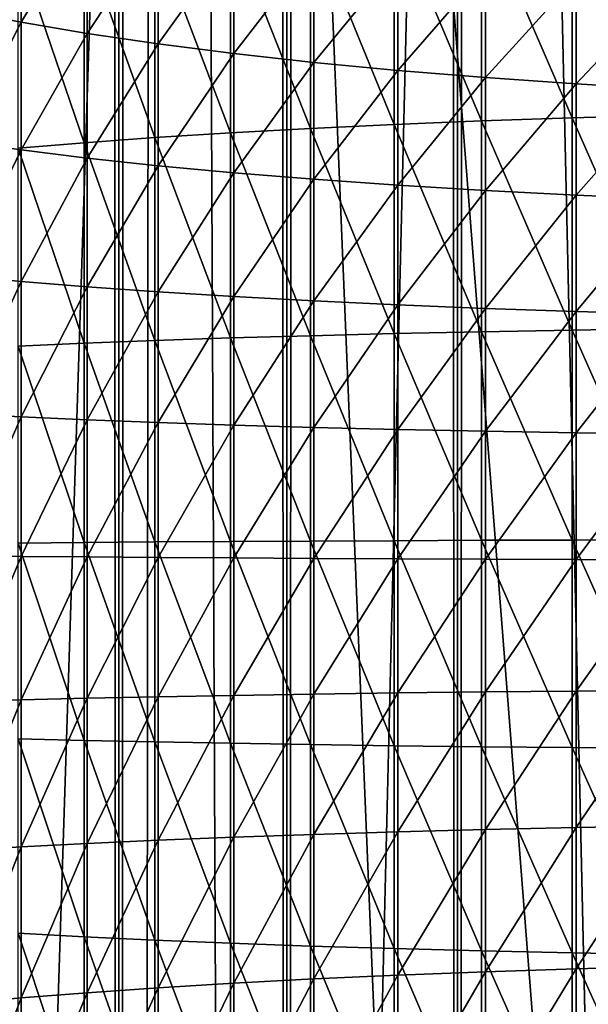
# Model space of a CAD drawing. Header units: millimetres. Extents: x -46 to 46, y -9 to 3208.
# Tile 280 of 401: x -2.71 to -1.36, y 35.48 to 37.83. Entities that reach past the tile are written whole.
import ezdxf

# ---------------------------------------------------------------- set-up
doc = ezdxf.new("R2010")
doc.units = ezdxf.units.MM
doc.header["$LTSCALE"] = 65.185185
for name, color, linetype in [('18', 7, 'CONTINUOUS'), ('28', 7, 'CONTINUOUS'), ('30', 7, 'CONTINUOUS'), ('31', 7, 'CONTINUOUS'), ('32', 7, 'CONTINUOUS'), ('33', 7, 'CONTINUOUS')]:
    doc.layers.add(name, color=color, linetype=linetype)

msp = doc.modelspace()

# ---------------------------------------------------------------- linework, layer by layer
at = {"layer": '18', "color": 7, "linetype": 'CONTINUOUS'}
for points in [[(-2.8701, 11.3, 64.9291), (-2.4771, 11.3, 65.0791), (-2.8701, 1111.3, 64.9291), (-2.8701, 11.3, 64.9291)], [(-2.8701, 1111.3, 64.9291), (-2.4771, 11.3, 65.0791), (-2.4771, 1111.3, 65.0791), (-2.8701, 1111.3, 64.9291)], [(-2.4771, 11.3, 50.9209), (-2.8701, 11.3, 51.0709), (-2.4771, 1111.3, 50.9209), (-2.4771, 11.3, 50.9209)], [(-2.4771, 1111.3, 50.9209), (-2.8701, 11.3, 51.0709), (-2.8701, 1111.3, 51.0709), (-2.4771, 1111.3, 50.9209)], [(-2.4771, 11.3, 65.0791), (-2.0763, 11.3, 65.2069), (-2.4771, 1111.3, 65.0791), (-2.4771, 11.3, 65.0791)], [(-2.4771, 1111.3, 65.0791), (-2.0763, 11.3, 65.2069), (-2.0763, 1111.3, 65.2069), (-2.4771, 1111.3, 65.0791)], [(-2.0763, 11.3, 50.7931), (-2.4771, 11.3, 50.9209), (-2.0763, 1111.3, 50.7931), (-2.0763, 11.3, 50.7931)], [(-2.0763, 1111.3, 50.7931), (-2.4771, 11.3, 50.9209), (-2.4771, 1111.3, 50.9209), (-2.0763, 1111.3, 50.7931)], [(-2.0763, 11.3, 65.2069), (-1.6689, 11.3, 65.312), (-2.0763, 1111.3, 65.2069), (-2.0763, 11.3, 65.2069)], [(-2.0763, 1111.3, 65.2069), (-1.6689, 11.3, 65.312), (-1.6689, 1111.3, 65.312), (-2.0763, 1111.3, 65.2069)], [(-1.6689, 11.3, 50.688), (-2.0763, 11.3, 50.7931), (-1.6689, 1111.3, 50.688), (-1.6689, 11.3, 50.688)], [(-1.6689, 1111.3, 50.688), (-2.0763, 11.3, 50.7931), (-2.0763, 1111.3, 50.7931), (-1.6689, 1111.3, 50.688)], [(-1.6689, 11.3, 65.312), (-1.2563, 11.3, 65.394), (-1.6689, 1111.3, 65.312), (-1.6689, 11.3, 65.312)], [(-1.6689, 1111.3, 65.312), (-1.2563, 11.3, 65.394), (-1.2563, 1111.3, 65.394), (-1.6689, 1111.3, 65.312)], [(-1.2563, 11.3, 50.606), (-1.6689, 11.3, 50.688), (-1.2563, 1111.3, 50.606), (-1.2563, 11.3, 50.606)], [(-1.2563, 1111.3, 50.606), (-1.6689, 11.3, 50.688), (-1.6689, 1111.3, 50.688), (-1.2563, 1111.3, 50.606)]]:
    msp.add_3dface(points, dxfattribs=at)
at = {"layer": '28', "color": 7, "linetype": 'CONTINUOUS'}
for points in [[(-2.7102, 38.1173, 59.126), (-2.8552, 37.8499, 58.8875), (-2.7102, 37.8219, 59.0757), (-2.7102, 38.1173, 59.126)], [(-2.7102, 38.1173, 59.126), (-2.7102, 37.8219, 59.0757), (-2.5526, 38.0833, 59.3028), (-2.7102, 38.1173, 59.126)], [(-1.3955, 38.1054, 53.6439), (-1.3955, 37.5936, 53.5977), (-1.6115, 38.0942, 53.7462), (-1.3955, 38.1054, 53.6439)], [(-1.173, 38.1149, 53.5566), (-1.173, 37.6, 53.5101), (-1.3955, 38.1054, 53.6439), (-1.173, 38.1149, 53.5566)], [(-1.3955, 38.1054, 53.6439), (-1.173, 37.6, 53.5101), (-1.3955, 37.5936, 53.5977), (-1.3955, 38.1054, 53.6439)], [(-2.5526, 38.0833, 59.3028), (-2.7102, 37.8219, 59.0757), (-2.5526, 37.7953, 59.2537), (-2.5526, 38.0833, 59.3028)], [(-2.5526, 38.0833, 59.3028), (-2.5526, 37.7953, 59.2537), (-2.3831, 38.0514, 59.4685), (-2.5526, 38.0833, 59.3028)], [(-1.82, 38.0815, 53.8628), (-1.82, 37.5778, 53.8173), (-2.02, 38.0673, 53.9934), (-1.82, 38.0815, 53.8628)], [(-1.6115, 38.0942, 53.7462), (-1.6115, 37.5862, 53.7002), (-1.82, 38.0815, 53.8628), (-1.6115, 38.0942, 53.7462)], [(-1.82, 38.0815, 53.8628), (-1.6115, 37.5862, 53.7002), (-1.82, 37.5778, 53.8173), (-1.82, 38.0815, 53.8628)], [(-1.6115, 38.0942, 53.7462), (-1.3955, 37.5936, 53.5977), (-1.6115, 37.5862, 53.7002), (-1.6115, 38.0942, 53.7462)], [(-2.02, 38.0673, 53.9934), (-2.02, 37.5684, 53.9482), (-2.2105, 38.0516, 54.1372), (-2.02, 38.0673, 53.9934)], [(-2.02, 38.0673, 53.9934), (-1.82, 37.5778, 53.8173), (-2.02, 37.5684, 53.9482), (-2.02, 38.0673, 53.9934)], [(-2.3907, 38.0345, 54.2936), (-2.3907, 37.5466, 54.2495), (-2.5597, 38.0162, 54.4619), (-2.3907, 38.0345, 54.2936)], [(-2.3831, 38.0514, 59.4685), (-2.5526, 37.7953, 59.2537), (-2.383, 37.7704, 59.4206), (-2.3831, 38.0514, 59.4685)], [(-2.2105, 38.0516, 54.1372), (-2.2105, 37.5579, 54.0925), (-2.3907, 38.0345, 54.2936), (-2.2105, 38.0516, 54.1372)], [(-2.3907, 38.0345, 54.2936), (-2.2105, 37.5579, 54.0925), (-2.3907, 37.5466, 54.2495), (-2.3907, 38.0345, 54.2936)], [(-2.3831, 38.0514, 59.4685), (-2.383, 37.7704, 59.4206), (-2.2024, 38.0218, 59.6225), (-2.3831, 38.0514, 59.4685)], [(-2.2105, 38.0516, 54.1372), (-2.02, 37.5684, 53.9482), (-2.2105, 37.5579, 54.0925), (-2.2105, 38.0516, 54.1372)], [(-2.5597, 38.0162, 54.4619), (-2.5598, 37.5344, 54.4183), (-2.7168, 37.9966, 54.6412), (-2.5597, 38.0162, 54.4619)], [(-2.5597, 38.0162, 54.4619), (-2.3907, 37.5466, 54.2495), (-2.5598, 37.5344, 54.4183), (-2.5597, 38.0162, 54.4619)], [(-2.2024, 38.0218, 59.6225), (-2.383, 37.7704, 59.4206), (-2.2023, 37.7473, 59.5757), (-2.2024, 38.0218, 59.6225)], [(-2.2024, 38.0218, 59.6225), (-2.2023, 37.7473, 59.5757), (-2.0114, 37.9946, 59.764), (-2.2024, 38.0218, 59.6225)], [(-2.7168, 37.9966, 54.6412), (-2.5598, 37.5344, 54.4183), (-2.7169, 37.5215, 54.5983), (-2.7168, 37.9966, 54.6412)], [(-2.0114, 37.9946, 59.764), (-2.2023, 37.7473, 59.5757), (-2.0114, 37.7261, 59.7182), (-2.0114, 37.9946, 59.764)], [(-2.0114, 37.9946, 59.764), (-2.0114, 37.7261, 59.7182), (-1.811, 37.9699, 59.8923), (-2.0114, 37.9946, 59.764)], [(-1.811, 37.9699, 59.8923), (-2.0114, 37.7261, 59.7182), (-1.811, 37.7068, 59.8475), (-1.811, 37.9699, 59.8923)], [(-1.811, 37.9699, 59.8923), (-1.811, 37.7068, 59.8475), (-1.6022, 37.9478, 60.0069), (-1.811, 37.9699, 59.8923)], [(-1.6022, 37.9478, 60.0069), (-1.811, 37.7068, 59.8475), (-1.6022, 37.6896, 59.963), (-1.6022, 37.9478, 60.0069)], [(-1.6022, 37.9478, 60.0069), (-1.6022, 37.6896, 59.963), (-1.3859, 37.9285, 60.1073), (-1.6022, 37.9478, 60.0069)], [(-1.3859, 37.9285, 60.1073), (-1.6022, 37.6896, 59.963), (-1.3859, 37.6745, 60.064), (-1.3859, 37.9285, 60.1073)], [(-1.3859, 37.9285, 60.1073), (-1.3859, 37.6745, 60.064), (-1.1631, 37.9121, 60.1929), (-1.3859, 37.9285, 60.1073)], [(-1.1631, 37.9121, 60.1929), (-1.3859, 37.6745, 60.064), (-1.1631, 37.6617, 60.1502), (-1.1631, 37.9121, 60.1929)], [(-2.8552, 37.8499, 58.8875), (-2.8551, 37.538, 58.8473), (-2.7102, 37.8219, 59.0757), (-2.8552, 37.8499, 58.8875)], [(-2.7102, 37.8219, 59.0757), (-2.8551, 37.538, 58.8473), (-2.7102, 37.5173, 59.0365), (-2.7102, 37.8219, 59.0757)], [(-2.7102, 37.8219, 59.0757), (-2.7102, 37.5173, 59.0365), (-2.5526, 37.7953, 59.2537), (-2.7102, 37.8219, 59.0757)], [(-2.5526, 37.7953, 59.2537), (-2.7102, 37.5173, 59.0365), (-2.5526, 37.4978, 59.2154), (-2.5526, 37.7953, 59.2537)], [(-2.5526, 37.7953, 59.2537), (-2.5526, 37.4978, 59.2154), (-2.383, 37.7704, 59.4206), (-2.5526, 37.7953, 59.2537)], [(-2.383, 37.7704, 59.4206), (-2.5526, 37.4978, 59.2154), (-2.383, 37.4795, 59.3832), (-2.383, 37.7704, 59.4206)], [(-2.383, 37.7704, 59.4206), (-2.383, 37.4795, 59.3832), (-2.2023, 37.7473, 59.5757), (-2.383, 37.7704, 59.4206)], [(-2.2023, 37.7473, 59.5757), (-2.383, 37.4795, 59.3832), (-2.2023, 37.4625, 59.5391), (-2.2023, 37.7473, 59.5757)], [(-2.2023, 37.7473, 59.5757), (-2.2023, 37.4625, 59.5391), (-2.0114, 37.7261, 59.7182), (-2.2023, 37.7473, 59.5757)], [(-2.0114, 37.7261, 59.7182), (-2.2023, 37.4625, 59.5391), (-2.0114, 37.4469, 59.6823), (-2.0114, 37.7261, 59.7182)], [(-2.0114, 37.7261, 59.7182), (-2.0114, 37.4469, 59.6823), (-1.811, 37.7068, 59.8475), (-2.0114, 37.7261, 59.7182)], [(-1.811, 37.7068, 59.8475), (-2.0114, 37.4469, 59.6823), (-1.811, 37.4327, 59.8122), (-1.811, 37.7068, 59.8475)], [(-1.811, 37.7068, 59.8475), (-1.811, 37.4327, 59.8122), (-1.6022, 37.6896, 59.963), (-1.811, 37.7068, 59.8475)], [(-1.6022, 37.6896, 59.963), (-1.811, 37.4327, 59.8122), (-1.6022, 37.4201, 59.9283), (-1.6022, 37.6896, 59.963)], [(-1.6022, 37.6896, 59.963), (-1.6022, 37.4201, 59.9283), (-1.3859, 37.6745, 60.064), (-1.6022, 37.6896, 59.963)], [(-1.3859, 37.6745, 60.064), (-1.6022, 37.4201, 59.9283), (-1.3859, 37.409, 60.0298), (-1.3859, 37.6745, 60.064)], [(-1.3859, 37.6745, 60.064), (-1.3859, 37.409, 60.0298), (-1.1631, 37.6617, 60.1502), (-1.3859, 37.6745, 60.064)], [(-1.1631, 37.6617, 60.1502), (-1.3859, 37.409, 60.0298), (-1.1631, 37.3996, 60.1165), (-1.1631, 37.6617, 60.1502)], [(-1.3955, 37.5936, 53.5977), (-1.3955, 37.087, 53.5698), (-1.6115, 37.5862, 53.7002), (-1.3955, 37.5936, 53.5977)], [(-1.173, 37.6, 53.5101), (-1.173, 37.0904, 53.4821), (-1.3955, 37.5936, 53.5977), (-1.173, 37.6, 53.5101)], [(-1.3955, 37.5936, 53.5977), (-1.173, 37.0904, 53.4821), (-1.3955, 37.087, 53.5698), (-1.3955, 37.5936, 53.5977)], [(-2.02, 37.5684, 53.9482), (-2.02, 37.0736, 53.921), (-2.2105, 37.5579, 54.0925), (-2.02, 37.5684, 53.9482)], [(-1.82, 37.5778, 53.8173), (-1.82, 37.0786, 53.7898), (-2.02, 37.5684, 53.9482), (-1.82, 37.5778, 53.8173)], [(-2.02, 37.5684, 53.9482), (-1.82, 37.0786, 53.7898), (-2.02, 37.0736, 53.921), (-2.02, 37.5684, 53.9482)], [(-1.6115, 37.5862, 53.7002), (-1.6115, 37.0831, 53.6726), (-1.82, 37.5778, 53.8173), (-1.6115, 37.5862, 53.7002)], [(-1.82, 37.5778, 53.8173), (-1.6115, 37.0831, 53.6726), (-1.82, 37.0786, 53.7898), (-1.82, 37.5778, 53.8173)], [(-1.6115, 37.5862, 53.7002), (-1.3955, 37.087, 53.5698), (-1.6115, 37.0831, 53.6726), (-1.6115, 37.5862, 53.7002)], [(-2.3907, 37.5466, 54.2495), (-2.3907, 37.0621, 54.2228), (-2.5598, 37.5344, 54.4183), (-2.3907, 37.5466, 54.2495)], [(-2.2105, 37.5579, 54.0925), (-2.2105, 37.0681, 54.0656), (-2.3907, 37.5466, 54.2495), (-2.2105, 37.5579, 54.0925)], [(-2.3907, 37.5466, 54.2495), (-2.2105, 37.0681, 54.0656), (-2.3907, 37.0621, 54.2228), (-2.3907, 37.5466, 54.2495)], [(-2.2105, 37.5579, 54.0925), (-2.02, 37.0736, 53.921), (-2.2105, 37.0681, 54.0656), (-2.2105, 37.5579, 54.0925)], [(-2.8551, 37.538, 58.8473), (-2.8552, 37.217, 58.8184), (-2.7102, 37.5173, 59.0365), (-2.8551, 37.538, 58.8473)], [(-2.7102, 37.5173, 59.0365), (-2.8552, 37.217, 58.8184), (-2.7102, 37.2033, 59.0082), (-2.7102, 37.5173, 59.0365)], [(-2.5598, 37.5344, 54.4183), (-2.5598, 37.0556, 54.392), (-2.7169, 37.5215, 54.5983), (-2.5598, 37.5344, 54.4183)], [(-2.7169, 37.5215, 54.5983), (-2.5598, 37.0556, 54.392), (-2.7169, 37.0487, 54.5723), (-2.7169, 37.5215, 54.5983)], [(-2.7102, 37.5173, 59.0365), (-2.7102, 37.2033, 59.0082), (-2.5526, 37.4978, 59.2154), (-2.7102, 37.5173, 59.0365)], [(-2.5598, 37.5344, 54.4183), (-2.3907, 37.0621, 54.2228), (-2.5598, 37.0556, 54.392), (-2.5598, 37.5344, 54.4183)], [(-2.5526, 37.4978, 59.2154), (-2.7102, 37.2033, 59.0082), (-2.5526, 37.1903, 59.1877), (-2.5526, 37.4978, 59.2154)], [(-2.5526, 37.4978, 59.2154), (-2.5526, 37.1903, 59.1877), (-2.383, 37.4795, 59.3832), (-2.5526, 37.4978, 59.2154)], [(-2.383, 37.4795, 59.3832), (-2.5526, 37.1903, 59.1877), (-2.383, 37.1782, 59.356), (-2.383, 37.4795, 59.3832)], [(-2.383, 37.4795, 59.3832), (-2.383, 37.1782, 59.356), (-2.2023, 37.4625, 59.5391), (-2.383, 37.4795, 59.3832)], [(-2.2023, 37.4625, 59.5391), (-2.383, 37.1782, 59.356), (-2.2024, 37.1669, 59.5124), (-2.2023, 37.4625, 59.5391)], [(-2.2023, 37.4625, 59.5391), (-2.2024, 37.1669, 59.5124), (-2.0114, 37.4469, 59.6823), (-2.2023, 37.4625, 59.5391)], [(-2.0114, 37.4469, 59.6823), (-2.2024, 37.1669, 59.5124), (-2.0114, 37.1565, 59.6561), (-2.0114, 37.4469, 59.6823)], [(-2.0114, 37.4469, 59.6823), (-2.0114, 37.1565, 59.6561), (-1.811, 37.4327, 59.8122), (-2.0114, 37.4469, 59.6823)], [(-1.811, 37.4327, 59.8122), (-2.0114, 37.1565, 59.6561), (-1.811, 37.1471, 59.7865), (-1.811, 37.4327, 59.8122)], [(-1.811, 37.4327, 59.8122), (-1.811, 37.1471, 59.7865), (-1.6022, 37.4201, 59.9283), (-1.811, 37.4327, 59.8122)], [(-1.6022, 37.4201, 59.9283), (-1.811, 37.1471, 59.7865), (-1.6022, 37.1387, 59.9029), (-1.6022, 37.4201, 59.9283)], [(-1.6022, 37.4201, 59.9283), (-1.6022, 37.1387, 59.9029), (-1.3859, 37.409, 60.0298), (-1.6022, 37.4201, 59.9283)], [(-1.3859, 37.409, 60.0298), (-1.6022, 37.1387, 59.9029), (-1.3859, 37.1314, 60.0048), (-1.3859, 37.409, 60.0298)], [(-1.3859, 37.409, 60.0298), (-1.3859, 37.1314, 60.0048), (-1.1631, 37.3996, 60.1165), (-1.3859, 37.409, 60.0298)], [(-1.1631, 37.3996, 60.1165), (-1.3859, 37.1314, 60.0048), (-1.1631, 37.1251, 60.0918), (-1.1631, 37.3996, 60.1165)], [(-2.8552, 37.217, 58.8184), (-2.8552, 36.8869, 58.8003), (-2.7102, 37.2033, 59.0082), (-2.8552, 37.217, 58.8184)], [(-2.7102, 37.2033, 59.0082), (-2.8552, 36.8869, 58.8003), (-2.7102, 36.8797, 58.9904), (-2.7102, 37.2033, 59.0082)], [(-2.7102, 37.2033, 59.0082), (-2.7102, 36.8797, 58.9904), (-2.5526, 37.1903, 59.1877), (-2.7102, 37.2033, 59.0082)], [(-2.5526, 37.1903, 59.1877), (-2.7102, 36.8797, 58.9904), (-2.5526, 36.8728, 59.1703), (-2.5526, 37.1903, 59.1877)], [(-2.5526, 37.1903, 59.1877), (-2.5526, 36.8728, 59.1703), (-2.383, 37.1782, 59.356), (-2.5526, 37.1903, 59.1877)], [(-2.383, 37.1782, 59.356), (-2.5526, 36.8728, 59.1703), (-2.383, 36.8663, 59.3389), (-2.383, 37.1782, 59.356)], [(-2.383, 37.1782, 59.356), (-2.383, 36.8663, 59.3389), (-2.2024, 37.1669, 59.5124), (-2.383, 37.1782, 59.356)], [(-2.2024, 37.1669, 59.5124), (-2.383, 36.8663, 59.3389), (-2.2024, 36.8603, 59.4956), (-2.2024, 37.1669, 59.5124)], [(-2.2024, 37.1669, 59.5124), (-2.2024, 36.8603, 59.4956), (-2.0114, 37.1565, 59.6561), (-2.2024, 37.1669, 59.5124)], [(-2.0114, 37.1565, 59.6561), (-2.2024, 36.8603, 59.4956), (-2.0114, 36.8548, 59.6396), (-2.0114, 37.1565, 59.6561)], [(-2.0114, 37.1565, 59.6561), (-2.0114, 36.8548, 59.6396), (-1.811, 37.1471, 59.7865), (-2.0114, 37.1565, 59.6561)], [(-1.811, 37.1471, 59.7865), (-2.0114, 36.8548, 59.6396), (-1.811, 36.8498, 59.7702), (-1.811, 37.1471, 59.7865)], [(-1.811, 37.1471, 59.7865), (-1.811, 36.8498, 59.7702), (-1.6022, 37.1387, 59.9029), (-1.811, 37.1471, 59.7865)], [(-1.6022, 37.1387, 59.9029), (-1.811, 36.8498, 59.7702), (-1.6022, 36.8454, 59.8868), (-1.6022, 37.1387, 59.9029)], [(-1.6022, 37.1387, 59.9029), (-1.6022, 36.8454, 59.8868), (-1.3859, 37.1314, 60.0048), (-1.6022, 37.1387, 59.9029)], [(-1.3859, 37.1314, 60.0048), (-1.6022, 36.8454, 59.8868), (-1.3859, 36.8415, 59.9889), (-1.3859, 37.1314, 60.0048)], [(-1.3859, 37.1314, 60.0048), (-1.3859, 36.8415, 59.9889), (-1.1631, 37.1251, 60.0918), (-1.3859, 37.1314, 60.0048)], [(-1.1631, 37.1251, 60.0918), (-1.3859, 36.8415, 59.9889), (-1.1631, 36.8381, 60.076), (-1.1631, 37.1251, 60.0918)], [(-2.02, 37.0736, 53.921), (-2.02, 36.5833, 53.91), (-2.2105, 37.0681, 54.0656), (-2.02, 37.0736, 53.921)], [(-1.82, 37.0786, 53.7898), (-1.82, 36.5842, 53.7787), (-2.02, 37.0736, 53.921), (-1.82, 37.0786, 53.7898)], [(-2.02, 37.0736, 53.921), (-1.82, 36.5842, 53.7787), (-2.02, 36.5833, 53.91), (-2.02, 37.0736, 53.921)], [(-1.6115, 37.0831, 53.6726), (-1.6115, 36.5851, 53.6614), (-1.82, 37.0786, 53.7898), (-1.6115, 37.0831, 53.6726)], [(-1.82, 37.0786, 53.7898), (-1.6115, 36.5851, 53.6614), (-1.82, 36.5842, 53.7787), (-1.82, 37.0786, 53.7898)], [(-1.3955, 37.087, 53.5698), (-1.3955, 36.5858, 53.5586), (-1.6115, 37.0831, 53.6726), (-1.3955, 37.087, 53.5698)], [(-1.6115, 37.0831, 53.6726), (-1.3955, 36.5858, 53.5586), (-1.6115, 36.5851, 53.6614), (-1.6115, 37.0831, 53.6726)], [(-1.173, 37.0904, 53.4821), (-1.173, 36.5864, 53.4707), (-1.3955, 37.087, 53.5698), (-1.173, 37.0904, 53.4821)], [(-1.3955, 37.087, 53.5698), (-1.173, 36.5864, 53.4707), (-1.3955, 36.5858, 53.5586), (-1.3955, 37.087, 53.5698)], [(-2.5598, 37.0556, 54.392), (-2.5597, 36.5799, 54.3813), (-2.7169, 37.0487, 54.5723), (-2.5598, 37.0556, 54.392)], [(-2.7169, 37.0487, 54.5723), (-2.5597, 36.5799, 54.3813), (-2.7168, 36.5786, 54.5617), (-2.7169, 37.0487, 54.5723)], [(-2.3907, 37.0621, 54.2228), (-2.3907, 36.5811, 54.212), (-2.5598, 37.0556, 54.392), (-2.3907, 37.0621, 54.2228)], [(-2.5598, 37.0556, 54.392), (-2.3907, 36.5811, 54.212), (-2.5597, 36.5799, 54.3813), (-2.5598, 37.0556, 54.392)], [(-2.2105, 37.0681, 54.0656), (-2.2105, 36.5822, 54.0547), (-2.3907, 37.0621, 54.2228), (-2.2105, 37.0681, 54.0656)], [(-2.3907, 37.0621, 54.2228), (-2.2105, 36.5822, 54.0547), (-2.3907, 36.5811, 54.212), (-2.3907, 37.0621, 54.2228)], [(-2.2105, 37.0681, 54.0656), (-2.02, 36.5833, 53.91), (-2.2105, 36.5822, 54.0547), (-2.2105, 37.0681, 54.0656)], [(-2.8552, 36.8869, 58.8003), (-2.8551, 36.548, 58.7927), (-2.7102, 36.8797, 58.9904), (-2.8552, 36.8869, 58.8003)], [(-2.7102, 36.8797, 58.9904), (-2.8551, 36.548, 58.7927), (-2.7102, 36.5466, 58.983), (-2.7102, 36.8797, 58.9904)], [(-2.7102, 36.8797, 58.9904), (-2.7102, 36.5466, 58.983), (-2.5526, 36.8728, 59.1703), (-2.7102, 36.8797, 58.9904)], [(-2.5526, 36.8728, 59.1703), (-2.7102, 36.5466, 58.983), (-2.5526, 36.5453, 59.1629), (-2.5526, 36.8728, 59.1703)], [(-2.5526, 36.8728, 59.1703), (-2.5526, 36.5453, 59.1629), (-2.383, 36.8663, 59.3389), (-2.5526, 36.8728, 59.1703)], [(-2.383, 36.8663, 59.3389), (-2.5526, 36.5453, 59.1629), (-2.383, 36.5441, 59.3317), (-2.383, 36.8663, 59.3389)], [(-2.383, 36.8663, 59.3389), (-2.383, 36.5441, 59.3317), (-2.2024, 36.8603, 59.4956), (-2.383, 36.8663, 59.3389)], [(-2.2024, 36.8603, 59.4956), (-2.383, 36.5441, 59.3317), (-2.2023, 36.543, 59.4885), (-2.2024, 36.8603, 59.4956)], [(-2.2024, 36.8603, 59.4956), (-2.2023, 36.543, 59.4885), (-2.0114, 36.8548, 59.6396), (-2.2024, 36.8603, 59.4956)], [(-2.0114, 36.8548, 59.6396), (-2.2023, 36.543, 59.4885), (-2.0114, 36.542, 59.6326), (-2.0114, 36.8548, 59.6396)], [(-2.0114, 36.8548, 59.6396), (-2.0114, 36.542, 59.6326), (-1.811, 36.8498, 59.7702), (-2.0114, 36.8548, 59.6396)], [(-1.811, 36.8498, 59.7702), (-2.0114, 36.542, 59.6326), (-1.811, 36.541, 59.7633), (-1.811, 36.8498, 59.7702)], [(-1.811, 36.8498, 59.7702), (-1.811, 36.541, 59.7633), (-1.6022, 36.8454, 59.8868), (-1.811, 36.8498, 59.7702)], [(-1.6022, 36.8454, 59.8868), (-1.811, 36.541, 59.7633), (-1.6022, 36.5402, 59.88), (-1.6022, 36.8454, 59.8868)], [(-1.6022, 36.8454, 59.8868), (-1.6022, 36.5402, 59.88), (-1.3859, 36.8415, 59.9889), (-1.6022, 36.8454, 59.8868)], [(-1.3859, 36.8415, 59.9889), (-1.6022, 36.5402, 59.88), (-1.3859, 36.5394, 59.9821), (-1.3859, 36.8415, 59.9889)], [(-1.3859, 36.8415, 59.9889), (-1.3859, 36.5394, 59.9821), (-1.1631, 36.8381, 60.076), (-1.3859, 36.8415, 59.9889)], [(-1.1631, 36.8381, 60.076), (-1.3859, 36.5394, 59.9821), (-1.1631, 36.5388, 60.0693), (-1.1631, 36.8381, 60.076)], [(-2.5597, 36.5799, 54.3813), (-2.5597, 36.1075, 54.3847), (-2.7168, 36.5786, 54.5617), (-2.5597, 36.5799, 54.3813)], [(-2.7168, 36.5786, 54.5617), (-2.5597, 36.1075, 54.3847), (-2.7168, 36.1112, 54.5651), (-2.7168, 36.5786, 54.5617)], [(-2.3907, 36.5811, 54.212), (-2.3907, 36.1039, 54.2154), (-2.5597, 36.5799, 54.3813), (-2.3907, 36.5811, 54.212)], [(-2.5597, 36.5799, 54.3813), (-2.3907, 36.1039, 54.2154), (-2.5597, 36.1075, 54.3847), (-2.5597, 36.5799, 54.3813)], [(-2.2105, 36.5822, 54.0547), (-2.2105, 36.1006, 54.0581), (-2.3907, 36.5811, 54.212), (-2.2105, 36.5822, 54.0547)], [(-2.3907, 36.5811, 54.212), (-2.2105, 36.1006, 54.0581), (-2.3907, 36.1039, 54.2154), (-2.3907, 36.5811, 54.212)], [(-2.02, 36.5833, 53.91), (-2.02, 36.0975, 53.9135), (-2.2105, 36.5822, 54.0547), (-2.02, 36.5833, 53.91)], [(-2.2105, 36.5822, 54.0547), (-2.02, 36.0975, 53.9135), (-2.2105, 36.1006, 54.0581), (-2.2105, 36.5822, 54.0547)], [(-1.82, 36.5842, 53.7787), (-1.82, 36.0948, 53.7822), (-2.02, 36.5833, 53.91), (-1.82, 36.5842, 53.7787)], [(-2.02, 36.5833, 53.91), (-1.82, 36.0948, 53.7822), (-2.02, 36.0975, 53.9135), (-2.02, 36.5833, 53.91)], [(-1.6115, 36.5851, 53.6614), (-1.6115, 36.0923, 53.6649), (-1.82, 36.5842, 53.7787), (-1.6115, 36.5851, 53.6614)], [(-1.82, 36.5842, 53.7787), (-1.6115, 36.0923, 53.6649), (-1.82, 36.0948, 53.7822), (-1.82, 36.5842, 53.7787)], [(-1.3955, 36.5858, 53.5586), (-1.3955, 36.0901, 53.5621), (-1.6115, 36.5851, 53.6614), (-1.3955, 36.5858, 53.5586)], [(-1.6115, 36.5851, 53.6614), (-1.3955, 36.0901, 53.5621), (-1.6115, 36.0923, 53.6649), (-1.6115, 36.5851, 53.6614)], [(-1.173, 36.5864, 53.4707), (-1.173, 36.0883, 53.4743), (-1.3955, 36.5858, 53.5586), (-1.173, 36.5864, 53.4707)], [(-1.3955, 36.5858, 53.5586), (-1.173, 36.0883, 53.4743), (-1.3955, 36.0901, 53.5621), (-1.3955, 36.5858, 53.5586)], [(-2.8551, 36.548, 58.7927), (-2.8551, 36.2003, 58.7952), (-2.7102, 36.5466, 58.983), (-2.8551, 36.548, 58.7927)], [(-2.7102, 36.5466, 58.983), (-2.8551, 36.2003, 58.7952), (-2.7102, 36.2043, 58.9854), (-2.7102, 36.5466, 58.983)], [(-2.7102, 36.5466, 58.983), (-2.7102, 36.2043, 58.9854), (-2.5526, 36.5453, 59.1629), (-2.7102, 36.5466, 58.983)], [(-2.5526, 36.5453, 59.1629), (-2.7102, 36.2043, 58.9854), (-2.5526, 36.2081, 59.1653), (-2.5526, 36.5453, 59.1629)], [(-2.5526, 36.5453, 59.1629), (-2.5526, 36.2081, 59.1653), (-2.383, 36.5441, 59.3317), (-2.5526, 36.5453, 59.1629)], [(-2.383, 36.5441, 59.3317), (-2.5526, 36.2081, 59.1653), (-2.383, 36.2116, 59.3341), (-2.383, 36.5441, 59.3317)], [(-2.383, 36.5441, 59.3317), (-2.383, 36.2116, 59.3341), (-2.2023, 36.543, 59.4885), (-2.383, 36.5441, 59.3317)], [(-2.2023, 36.543, 59.4885), (-2.383, 36.2116, 59.3341), (-2.2023, 36.2149, 59.4908), (-2.2023, 36.543, 59.4885)], [(-2.2023, 36.543, 59.4885), (-2.2023, 36.2149, 59.4908), (-2.0114, 36.542, 59.6326), (-2.2023, 36.543, 59.4885)], [(-2.0114, 36.542, 59.6326), (-2.2023, 36.2149, 59.4908), (-2.0114, 36.218, 59.6349), (-2.0114, 36.542, 59.6326)], [(-2.0114, 36.542, 59.6326), (-2.0114, 36.218, 59.6349), (-1.811, 36.541, 59.7633), (-2.0114, 36.542, 59.6326)], [(-1.811, 36.541, 59.7633), (-2.0114, 36.218, 59.6349), (-1.811, 36.2207, 59.7656), (-1.811, 36.541, 59.7633)], [(-1.811, 36.541, 59.7633), (-1.811, 36.2207, 59.7656), (-1.6022, 36.5402, 59.88), (-1.811, 36.541, 59.7633)], [(-1.6022, 36.5402, 59.88), (-1.811, 36.2207, 59.7656), (-1.6022, 36.2232, 59.8823), (-1.6022, 36.5402, 59.88)], [(-1.6022, 36.5402, 59.88), (-1.6022, 36.2232, 59.8823), (-1.3859, 36.5394, 59.9821), (-1.6022, 36.5402, 59.88)], [(-1.3859, 36.5394, 59.9821), (-1.6022, 36.2232, 59.8823), (-1.3859, 36.2253, 59.9844), (-1.3859, 36.5394, 59.9821)], [(-1.3859, 36.5394, 59.9821), (-1.3859, 36.2253, 59.9844), (-1.1631, 36.5388, 60.0693), (-1.3859, 36.5394, 59.9821)], [(-1.1631, 36.5388, 60.0693), (-1.3859, 36.2253, 59.9844), (-1.1631, 36.2272, 60.0716), (-1.1631, 36.5388, 60.0693)], [(-1.6022, 36.2232, 59.8823), (-1.6022, 35.8947, 59.8935), (-1.3859, 36.2253, 59.9844), (-1.6022, 36.2232, 59.8823)], [(-1.3859, 36.2253, 59.9844), (-1.6022, 35.8947, 59.8935), (-1.3859, 35.8994, 59.9956), (-1.3859, 36.2253, 59.9844)], [(-1.3859, 36.2253, 59.9844), (-1.3859, 35.8994, 59.9956), (-1.1631, 36.2272, 60.0716), (-1.3859, 36.2253, 59.9844)], [(-1.1631, 36.2272, 60.0716), (-1.3859, 35.8994, 59.9956), (-1.1631, 35.9035, 60.0826), (-1.1631, 36.2272, 60.0716)], [(-2.8551, 36.2003, 58.7952), (-2.8552, 35.844, 58.8073), (-2.7102, 36.2043, 58.9854), (-2.8551, 36.2003, 58.7952)], [(-2.7102, 36.2043, 58.9854), (-2.8552, 35.844, 58.8073), (-2.7102, 35.8529, 58.9974), (-2.7102, 36.2043, 58.9854)], [(-2.7102, 36.2043, 58.9854), (-2.7102, 35.8529, 58.9974), (-2.5526, 36.2081, 59.1653), (-2.7102, 36.2043, 58.9854)], [(-2.5526, 36.2081, 59.1653), (-2.7102, 35.8529, 58.9974), (-2.5526, 35.8612, 59.1772), (-2.5526, 36.2081, 59.1653)], [(-2.5526, 36.2081, 59.1653), (-2.5526, 35.8612, 59.1772), (-2.383, 36.2116, 59.3341), (-2.5526, 36.2081, 59.1653)], [(-2.383, 36.2116, 59.3341), (-2.5526, 35.8612, 59.1772), (-2.3831, 35.8691, 59.3458), (-2.383, 36.2116, 59.3341)], [(-2.383, 36.2116, 59.3341), (-2.3831, 35.8691, 59.3458), (-2.2023, 36.2149, 59.4908), (-2.383, 36.2116, 59.3341)], [(-2.2023, 36.2149, 59.4908), (-2.3831, 35.8691, 59.3458), (-2.2024, 35.8764, 59.5024), (-2.2023, 36.2149, 59.4908)], [(-2.2023, 36.2149, 59.4908), (-2.2024, 35.8764, 59.5024), (-2.0114, 36.218, 59.6349), (-2.2023, 36.2149, 59.4908)], [(-2.0114, 36.218, 59.6349), (-2.2024, 35.8764, 59.5024), (-2.0114, 35.8831, 59.6464), (-2.0114, 36.218, 59.6349)], [(-2.0114, 36.218, 59.6349), (-2.0114, 35.8831, 59.6464), (-1.811, 36.2207, 59.7656), (-2.0114, 36.218, 59.6349)], [(-1.811, 36.2207, 59.7656), (-2.0114, 35.8831, 59.6464), (-1.811, 35.8892, 59.7769), (-1.811, 36.2207, 59.7656)], [(-1.811, 36.2207, 59.7656), (-1.811, 35.8892, 59.7769), (-1.6022, 36.2232, 59.8823), (-1.811, 36.2207, 59.7656)], [(-1.6022, 36.2232, 59.8823), (-1.811, 35.8892, 59.7769), (-1.6022, 35.8947, 59.8935), (-1.6022, 36.2232, 59.8823)], [(-2.7168, 36.1112, 54.5651), (-2.5598, 35.6385, 54.4006), (-2.7169, 35.6469, 54.5808), (-2.7168, 36.1112, 54.5651)], [(-2.5597, 36.1075, 54.3847), (-2.5598, 35.6385, 54.4006), (-2.7168, 36.1112, 54.5651), (-2.5597, 36.1075, 54.3847)], [(-2.5597, 36.1075, 54.3847), (-2.3908, 35.6306, 54.2315), (-2.5598, 35.6385, 54.4006), (-2.5597, 36.1075, 54.3847)], [(-2.3907, 36.1039, 54.2154), (-2.3908, 35.6306, 54.2315), (-2.5597, 36.1075, 54.3847), (-2.3907, 36.1039, 54.2154)], [(-2.3907, 36.1039, 54.2154), (-2.2105, 35.6232, 54.0743), (-2.3908, 35.6306, 54.2315), (-2.3907, 36.1039, 54.2154)], [(-2.2105, 36.1006, 54.0581), (-2.2105, 35.6232, 54.0743), (-2.3907, 36.1039, 54.2154), (-2.2105, 36.1006, 54.0581)], [(-2.02, 36.0975, 53.9135), (-2.02, 35.6165, 53.9298), (-2.2105, 36.1006, 54.0581), (-2.02, 36.0975, 53.9135)], [(-2.2105, 36.1006, 54.0581), (-2.02, 35.6165, 53.9298), (-2.2105, 35.6232, 54.0743), (-2.2105, 36.1006, 54.0581)], [(-1.82, 36.0948, 53.7822), (-1.82, 35.6104, 53.7987), (-2.02, 36.0975, 53.9135), (-1.82, 36.0948, 53.7822)], [(-2.02, 36.0975, 53.9135), (-1.82, 35.6104, 53.7987), (-2.02, 35.6165, 53.9298), (-2.02, 36.0975, 53.9135)], [(-1.6115, 36.0923, 53.6649), (-1.6116, 35.6049, 53.6814), (-1.82, 36.0948, 53.7822), (-1.6115, 36.0923, 53.6649)], [(-1.82, 36.0948, 53.7822), (-1.6116, 35.6049, 53.6814), (-1.82, 35.6104, 53.7987), (-1.82, 36.0948, 53.7822)], [(-1.6115, 36.0923, 53.6649), (-1.3955, 35.6001, 53.5787), (-1.6116, 35.6049, 53.6814), (-1.6115, 36.0923, 53.6649)], [(-1.3955, 36.0901, 53.5621), (-1.3955, 35.6001, 53.5787), (-1.6115, 36.0923, 53.6649), (-1.3955, 36.0901, 53.5621)], [(-1.173, 36.0883, 53.4743), (-1.173, 35.596, 53.491), (-1.3955, 36.0901, 53.5621), (-1.173, 36.0883, 53.4743)], [(-1.3955, 36.0901, 53.5621), (-1.173, 35.596, 53.491), (-1.3955, 35.6001, 53.5787), (-1.3955, 36.0901, 53.5621)], [(-1.811, 35.8892, 59.7769), (-1.811, 35.5469, 59.7969), (-1.6022, 35.8947, 59.8935), (-1.811, 35.8892, 59.7769)], [(-1.6022, 35.8947, 59.8935), (-1.811, 35.5469, 59.7969), (-1.6022, 35.555, 59.9134), (-1.6022, 35.8947, 59.8935)], [(-1.6022, 35.8947, 59.8935), (-1.6022, 35.555, 59.9134), (-1.3859, 35.8994, 59.9956), (-1.6022, 35.8947, 59.8935)], [(-1.3859, 35.8994, 59.9956), (-1.6022, 35.555, 59.9134), (-1.3859, 35.5621, 60.0153), (-1.3859, 35.8994, 59.9956)], [(-1.3859, 35.8994, 59.9956), (-1.3859, 35.5621, 60.0153), (-1.1631, 35.9035, 60.0826), (-1.3859, 35.8994, 59.9956)], [(-1.1631, 35.9035, 60.0826), (-1.3859, 35.5621, 60.0153), (-1.1631, 35.5681, 60.1022), (-1.1631, 35.9035, 60.0826)], [(-2.3831, 35.8691, 59.3458), (-2.3831, 35.5169, 59.3664), (-2.2024, 35.8764, 59.5024), (-2.3831, 35.8691, 59.3458)], [(-2.2024, 35.8764, 59.5024), (-2.3831, 35.5169, 59.3664), (-2.2024, 35.5278, 59.5228), (-2.2024, 35.8764, 59.5024)], [(-2.2024, 35.8764, 59.5024), (-2.2024, 35.5278, 59.5228), (-2.0114, 35.8831, 59.6464), (-2.2024, 35.8764, 59.5024)], [(-2.0114, 35.8831, 59.6464), (-2.2024, 35.5278, 59.5228), (-2.0114, 35.5378, 59.6665), (-2.0114, 35.8831, 59.6464)], [(-2.0114, 35.8831, 59.6464), (-2.0114, 35.5378, 59.6665), (-1.811, 35.8892, 59.7769), (-2.0114, 35.8831, 59.6464)], [(-1.811, 35.8892, 59.7769), (-2.0114, 35.5378, 59.6665), (-1.811, 35.5469, 59.7969), (-1.811, 35.8892, 59.7769)], [(-2.8552, 35.844, 58.8073), (-2.8552, 35.4794, 58.8286), (-2.7102, 35.8529, 58.9974), (-2.8552, 35.844, 58.8073)], [(-2.7102, 35.8529, 58.9974), (-2.8552, 35.4794, 58.8286), (-2.7102, 35.4926, 59.0185), (-2.7102, 35.8529, 58.9974)], [(-2.7102, 35.8529, 58.9974), (-2.7102, 35.4926, 59.0185), (-2.5526, 35.8612, 59.1772), (-2.7102, 35.8529, 58.9974)], [(-2.5526, 35.8612, 59.1772), (-2.7102, 35.4926, 59.0185), (-2.5526, 35.5051, 59.198), (-2.5526, 35.8612, 59.1772)], [(-2.5526, 35.8612, 59.1772), (-2.5526, 35.5051, 59.198), (-2.3831, 35.8691, 59.3458), (-2.5526, 35.8612, 59.1772)], [(-2.3831, 35.8691, 59.3458), (-2.5526, 35.5051, 59.198), (-2.3831, 35.5169, 59.3664), (-2.3831, 35.8691, 59.3458)], [(-2.5598, 35.6385, 54.4006), (-2.5598, 35.1729, 54.4278), (-2.7169, 35.6469, 54.5808), (-2.5598, 35.6385, 54.4006)], [(-2.7169, 35.6469, 54.5808), (-2.5598, 35.1729, 54.4278), (-2.7169, 35.1854, 54.6078), (-2.7169, 35.6469, 54.5808)], [(-2.3908, 35.6306, 54.2315), (-2.3908, 35.1611, 54.2589), (-2.5598, 35.6385, 54.4006), (-2.3908, 35.6306, 54.2315)], [(-2.5598, 35.6385, 54.4006), (-2.3908, 35.1611, 54.2589), (-2.5598, 35.1729, 54.4278), (-2.5598, 35.6385, 54.4006)], [(-2.2105, 35.6232, 54.0743), (-2.2105, 35.1502, 54.1019), (-2.3908, 35.6306, 54.2315), (-2.2105, 35.6232, 54.0743)], [(-2.3908, 35.6306, 54.2315), (-2.2105, 35.1502, 54.1019), (-2.3908, 35.1611, 54.2589), (-2.3908, 35.6306, 54.2315)], [(-2.02, 35.6165, 53.9298), (-2.02, 35.1401, 53.9576), (-2.2105, 35.6232, 54.0743), (-2.02, 35.6165, 53.9298)], [(-2.2105, 35.6232, 54.0743), (-2.02, 35.1401, 53.9576), (-2.2105, 35.1502, 54.1019), (-2.2105, 35.6232, 54.0743)], [(-1.82, 35.6104, 53.7987), (-1.82, 35.131, 53.8266), (-2.02, 35.6165, 53.9298), (-1.82, 35.6104, 53.7987)], [(-2.02, 35.6165, 53.9298), (-1.82, 35.131, 53.8266), (-2.02, 35.1401, 53.9576), (-2.02, 35.6165, 53.9298)], [(-1.6116, 35.6049, 53.6814), (-1.6115, 35.1228, 53.7096), (-1.82, 35.6104, 53.7987), (-1.6116, 35.6049, 53.6814)], [(-1.82, 35.6104, 53.7987), (-1.6115, 35.1228, 53.7096), (-1.82, 35.131, 53.8266), (-1.82, 35.6104, 53.7987)], [(-1.3955, 35.6001, 53.5787), (-1.3955, 35.1157, 53.607), (-1.6116, 35.6049, 53.6814), (-1.3955, 35.6001, 53.5787)], [(-1.6116, 35.6049, 53.6814), (-1.3955, 35.1157, 53.607), (-1.6115, 35.1228, 53.7096), (-1.6116, 35.6049, 53.6814)], [(-1.173, 35.596, 53.491), (-1.173, 35.1096, 53.5194), (-1.3955, 35.6001, 53.5787), (-1.173, 35.596, 53.491)], [(-1.3955, 35.6001, 53.5787), (-1.173, 35.1096, 53.5194), (-1.3955, 35.1157, 53.607), (-1.3955, 35.6001, 53.5787)], [(-1.3859, 35.5621, 60.0153), (-1.3859, 35.2137, 60.0432), (-1.1631, 35.5681, 60.1022), (-1.3859, 35.5621, 60.0153)], [(-1.1631, 35.5681, 60.1022), (-1.3859, 35.2137, 60.0432), (-1.1631, 35.2215, 60.13), (-1.1631, 35.5681, 60.1022)], [(-2.0114, 35.5378, 59.6665), (-2.0114, 35.1823, 59.695), (-1.811, 35.5469, 59.7969), (-2.0114, 35.5378, 59.6665)], [(-1.811, 35.5469, 59.7969), (-2.0114, 35.1823, 59.695), (-1.811, 35.194, 59.8252), (-1.811, 35.5469, 59.7969)], [(-1.811, 35.5469, 59.7969), (-1.811, 35.194, 59.8252), (-1.6022, 35.555, 59.9134), (-1.811, 35.5469, 59.7969)], [(-1.6022, 35.555, 59.9134), (-1.811, 35.194, 59.8252), (-1.6022, 35.2045, 59.9414), (-1.6022, 35.555, 59.9134)], [(-1.6022, 35.555, 59.9134), (-1.6022, 35.2045, 59.9414), (-1.3859, 35.5621, 60.0153), (-1.6022, 35.555, 59.9134)], [(-1.3859, 35.5621, 60.0153), (-1.6022, 35.2045, 59.9414), (-1.3859, 35.2137, 60.0432), (-1.3859, 35.5621, 60.0153)], [(-2.3831, 35.5169, 59.3664), (-2.383, 35.1553, 59.3953), (-2.2024, 35.5278, 59.5228), (-2.3831, 35.5169, 59.3664)], [(-2.2024, 35.5278, 59.5228), (-2.383, 35.1553, 59.3953), (-2.2023, 35.1694, 59.5515), (-2.2024, 35.5278, 59.5228)], [(-2.2024, 35.5278, 59.5228), (-2.2023, 35.1694, 59.5515), (-2.0114, 35.5378, 59.6665), (-2.2024, 35.5278, 59.5228)], [(-2.0114, 35.5378, 59.6665), (-2.2023, 35.1694, 59.5515), (-2.0114, 35.1823, 59.695), (-2.0114, 35.5378, 59.6665)], [(-2.7102, 35.4926, 59.0185), (-2.7102, 35.1239, 59.048), (-2.5526, 35.5051, 59.198), (-2.7102, 35.4926, 59.0185)], [(-2.5526, 35.5051, 59.198), (-2.7102, 35.1239, 59.048), (-2.5526, 35.1401, 59.2272), (-2.5526, 35.5051, 59.198)], [(-2.5526, 35.5051, 59.198), (-2.5526, 35.1401, 59.2272), (-2.3831, 35.5169, 59.3664), (-2.5526, 35.5051, 59.198)], [(-2.3831, 35.5169, 59.3664), (-2.5526, 35.1401, 59.2272), (-2.383, 35.1553, 59.3953), (-2.3831, 35.5169, 59.3664)], [(-2.8552, 35.4794, 58.8286), (-2.8551, 35.1069, 58.8585), (-2.7102, 35.4926, 59.0185), (-2.8552, 35.4794, 58.8286)], [(-2.7102, 35.4926, 59.0185), (-2.8551, 35.1069, 58.8585), (-2.7102, 35.1239, 59.048), (-2.7102, 35.4926, 59.0185)]]:
    msp.add_3dface(points, dxfattribs=at)
at = {"layer": '30', "color": 7, "linetype": 'CONTINUOUS'}
for points in [[(-3.1963, 45.7105, -43.6711), (-2.3982, 45.7105, -43.7222), (-4.0559, 11.3105, -44.806), (-3.1963, 45.7105, -43.6711)], [(-4.0559, 11.3105, -44.806), (-2.3982, 45.7105, -43.7222), (-2.4357, 11.3105, -44.9232), (-4.0559, 11.3105, -44.806)], [(-1.5992, 45.7105, -43.7587), (-0.7997, 45.7105, -43.7806), (-2.4357, 11.3105, -44.9232), (-1.5992, 45.7105, -43.7587)], [(-2.4357, 11.3105, -44.9232), (-0.7997, 45.7105, -43.7806), (-0.8122, 11.3105, -44.9818), (-2.4357, 11.3105, -44.9232)], [(-2.3982, 45.7105, -43.7222), (-1.5992, 45.7105, -43.7587), (-2.4357, 11.3105, -44.9232), (-2.3982, 45.7105, -43.7222)]]:
    msp.add_3dface(points, dxfattribs=at)
at = {"layer": '31', "color": 7, "linetype": 'CONTINUOUS'}
for points in [[(-2.4357, 11.3105, 44.9232), (-3.1963, 45.7105, 43.6711), (-4.0559, 11.3105, 44.806), (-2.4357, 11.3105, 44.9232)], [(-2.3982, 45.7105, 43.7222), (-3.1963, 45.7105, 43.6711), (-2.4357, 11.3105, 44.9232), (-2.3982, 45.7105, 43.7222)], [(-1.5992, 45.7105, 43.7587), (-2.3982, 45.7105, 43.7222), (-2.4357, 11.3105, 44.9232), (-1.5992, 45.7105, 43.7587)], [(-0.8122, 11.3105, 44.9818), (-1.5992, 45.7105, 43.7587), (-2.4357, 11.3105, 44.9232), (-0.8122, 11.3105, 44.9818)], [(-0.7997, 45.7105, 43.7806), (-1.5992, 45.7105, 43.7587), (-0.8122, 11.3105, 44.9818), (-0.7997, 45.7105, 43.7806)]]:
    msp.add_3dface(points, dxfattribs=at)
at = {"layer": '32', "color": 7, "linetype": 'CONTINUOUS'}
for points in [[(-2.2927, 45.7314, -41.3128), (-3.8177, 45.7314, -41.1999), (-2.2023, 25.7686, -39.2164), (-2.2927, 45.7314, -41.3128)], [(-2.2023, 25.7686, -39.2164), (-3.8177, 45.7314, -41.1999), (-2.9353, 25.7686, -39.1684), (-2.2023, 25.7686, -39.2164)], [(-0.7646, 45.7314, -41.3693), (-2.2927, 45.7314, -41.3128), (-0.7345, 25.7686, -39.2714), (-0.7646, 45.7314, -41.3693)], [(-0.7345, 25.7686, -39.2714), (-2.2927, 45.7314, -41.3128), (-1.4687, 25.7686, -39.2508), (-0.7345, 25.7686, -39.2714)], [(-1.4687, 25.7686, -39.2508), (-2.2927, 45.7314, -41.3128), (-2.2023, 25.7686, -39.2164), (-1.4687, 25.7686, -39.2508)]]:
    msp.add_3dface(points, dxfattribs=at)
at = {"layer": '33', "color": 7, "linetype": 'CONTINUOUS'}
for points in [[(-3.8177, 45.7314, 41.1999), (-2.2927, 45.7314, 41.3128), (-2.9353, 25.7686, 39.1684), (-3.8177, 45.7314, 41.1999)], [(-2.9353, 25.7686, 39.1684), (-2.2927, 45.7314, 41.3128), (-2.2023, 25.7686, 39.2164), (-2.9353, 25.7686, 39.1684)], [(-2.2927, 45.7314, 41.3128), (-0.7646, 45.7314, 41.3693), (-1.4687, 25.7686, 39.2508), (-2.2927, 45.7314, 41.3128)], [(-2.2023, 25.7686, 39.2164), (-2.2927, 45.7314, 41.3128), (-1.4687, 25.7686, 39.2508), (-2.2023, 25.7686, 39.2164)], [(-1.4687, 25.7686, 39.2508), (-0.7646, 45.7314, 41.3693), (-0.7345, 25.7686, 39.2714), (-1.4687, 25.7686, 39.2508)]]:
    msp.add_3dface(points, dxfattribs=at)

doc.saveas('drawing.dxf')
